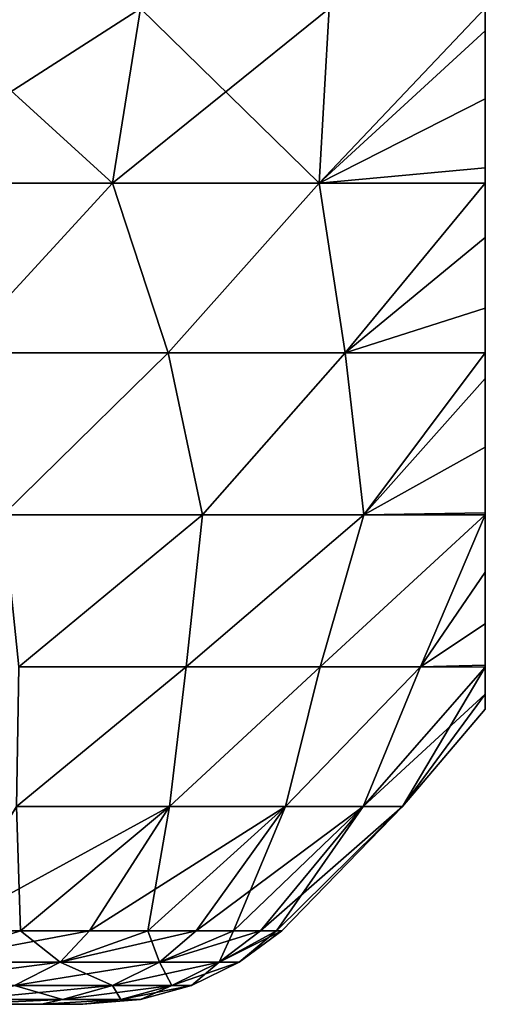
# Model space of a CAD drawing. Header units: metres. Extents: x -109 to 109, y -78 to 121.
# Tile 346 of 656: x -63.09 to -61.5, y 69.93 to 73.28. Entities that reach past the tile are written whole.
import ezdxf

# ---------------------------------------------------------------- set-up
doc = ezdxf.new("R2010")
doc.units = ezdxf.units.M
doc.layers.add('solid_508554_SW0001', color=7, linetype='CONTINUOUS')

msp = doc.modelspace()

# ---------------------------------------------------------------- linework, layer by layer
at = {"layer": 'solid_508554_SW0001'}
for points in [[(-63.603123, 72.725342, -22.779732), (-62.77021, 72.725342, -24.073103), (-63.424007, 73.32135, -22.843199)], [(-63.603123, 72.725342, -41.220268), (-63.424007, 73.32135, -41.156803), (-62.675331, 73.32135, -39.981674)], [(-62.77021, 72.725342, -39.926895), (-63.603123, 72.725342, -41.220268), (-62.675331, 73.32135, -39.981674)], [(-62.77021, 72.725342, -24.073103), (-62.675331, 73.32135, -24.018324), (-63.424007, 73.32135, -22.843199)], [(-62.77021, 72.725342, -24.073103), (-62.066574, 72.725342, -25.441113), (-62.675331, 73.32135, -24.018324)], [(-62.77021, 72.725342, -39.926895), (-62.675331, 73.32135, -39.981674), (-62.031982, 73.32135, -38.745739)], [(-62.066574, 72.725342, -38.558887), (-62.77021, 72.725342, -39.926895), (-62.031982, 73.32135, -38.745739)], [(-62.066574, 72.725342, -25.441113), (-62.031982, 73.32135, -25.254261), (-62.675331, 73.32135, -24.018324)], [(-62.066574, 72.725342, -25.441113), (-61.5, 73.321884, -26.538269), (-62.031982, 73.32135, -25.254261)], [(-62.066574, 72.725342, -25.441113), (-61.5, 73.24472, -26.567528), (-61.5, 73.321884, -26.538269)], [(-62.066574, 72.725342, -38.558887), (-62.031982, 73.32135, -38.745739), (-61.5, 73.321884, -37.461731)], [(-62.066574, 72.725342, -38.558887), (-61.5, 73.321884, -37.461731), (-61.5, 73.24472, -37.432472)], [(-61.5, 73.321884, -37.461731), (-61.5, 73.321884, -26.538269), (-61.5, 73.24472, -26.567528)], [(-61.5, 73.24472, -37.432472), (-61.5, 73.321884, -37.461731), (-61.5, 73.24472, -26.567528)], [(-62.066574, 72.725342, -25.441113), (-61.5, 73.013031, -26.678408), (-61.5, 73.24472, -26.567528)], [(-61.5, 73.013031, -37.321594), (-62.066574, 72.725342, -38.558887), (-61.5, 73.24472, -37.432472)], [(-61.5, 73.24472, -37.432472), (-61.5, 73.24472, -26.567528), (-61.5, 73.013031, -26.678408)], [(-61.5, 73.013031, -37.321594), (-61.5, 73.24472, -37.432472), (-61.5, 73.013031, -26.678408)], [(-62.066574, 72.725342, -25.441113), (-61.5, 72.778099, -26.828232), (-61.5, 73.013031, -26.678408)], [(-61.5, 73.013031, -37.321594), (-61.5, 72.778099, -37.171768), (-62.066574, 72.725342, -38.558887)], [(-61.5, 73.013031, -37.321594), (-61.5, 73.013031, -26.678408), (-61.5, 72.778099, -26.828232)], [(-61.5, 73.013031, -37.321594), (-61.5, 72.778099, -26.828232), (-61.5, 72.778099, -37.171768)], [(-62.066574, 72.725342, -25.441113), (-61.5, 72.72583, -26.867125), (-61.5, 72.778099, -26.828232)], [(-61.5, 72.778099, -37.171768), (-61.5, 72.72583, -37.132877), (-62.066574, 72.725342, -38.558887)], [(-61.5, 72.778099, -37.171768), (-61.5, 72.778099, -26.828232), (-61.5, 72.72583, -26.867125)], [(-61.5, 72.778099, -37.171768), (-61.5, 72.72583, -26.867125), (-61.5, 72.72583, -37.132877)], [(-63.301472, 72.146965, -23.547787), (-62.77021, 72.725342, -24.073103), (-63.603123, 72.725342, -22.779732)], [(-63.301472, 72.146965, -40.452213), (-63.603123, 72.725342, -41.220268), (-62.77021, 72.725342, -39.926895)], [(-63.301472, 72.146965, -23.547787), (-62.580906, 72.146965, -24.795847), (-62.77021, 72.725342, -24.073103)], [(-62.580906, 72.146965, -39.204151), (-63.301472, 72.146965, -40.452213), (-62.77021, 72.725342, -39.926895)], [(-62.580906, 72.146965, -24.795847), (-62.066574, 72.725342, -25.441113), (-62.77021, 72.725342, -24.073103)], [(-62.580906, 72.146965, -39.204151), (-62.77021, 72.725342, -39.926895), (-62.066574, 72.725342, -38.558887)], [(-62.580906, 72.146965, -24.795847), (-61.97802, 72.146965, -26.104818), (-62.066574, 72.725342, -25.441113)], [(-61.97802, 72.146965, -37.89518), (-62.580906, 72.146965, -39.204151), (-62.066574, 72.725342, -38.558887)], [(-61.97802, 72.146965, -26.104818), (-61.5, 72.72583, -26.867125), (-62.066574, 72.725342, -25.441113)], [(-61.97802, 72.146965, -37.89518), (-62.066574, 72.725342, -38.558887), (-61.5, 72.72583, -37.132877)], [(-61.97802, 72.146965, -26.104818), (-61.5, 72.540092, -27.022781), (-61.5, 72.72583, -26.867125)], [(-61.97802, 72.146965, -37.89518), (-61.5, 72.72583, -37.132877), (-61.5, 72.540092, -36.977219)], [(-61.5, 72.72583, -37.132877), (-61.5, 72.72583, -26.867125), (-61.5, 72.540092, -27.022781)], [(-61.5, 72.540092, -36.977219), (-61.5, 72.72583, -37.132877), (-61.5, 72.540092, -27.022781)], [(-61.97802, 72.146965, -26.104818), (-61.5, 72.299751, -27.26944), (-61.5, 72.540092, -27.022781)], [(-61.5, 72.299751, -36.73056), (-61.97802, 72.146965, -37.89518), (-61.5, 72.540092, -36.977219)], [(-61.5, 72.540092, -36.977219), (-61.5, 72.540092, -27.022781), (-61.5, 72.299751, -27.26944)], [(-61.5, 72.299751, -36.73056), (-61.5, 72.540092, -36.977219), (-61.5, 72.299751, -27.26944)], [(-61.97802, 72.146965, -26.104818), (-61.5, 72.147285, -27.456367), (-61.5, 72.299751, -27.26944)], [(-61.5, 72.299751, -36.73056), (-61.5, 72.147285, -36.543633), (-61.97802, 72.146965, -37.89518)], [(-61.5, 72.299751, -36.73056), (-61.5, 72.299751, -27.26944), (-61.5, 72.147285, -27.456367)], [(-61.5, 72.299751, -36.73056), (-61.5, 72.147285, -27.456367), (-61.5, 72.147285, -36.543633)], [(-63.142906, 71.594719, -24.288277), (-62.580906, 72.146965, -24.795847), (-63.301472, 72.146965, -23.547787)], [(-63.142906, 71.594719, -39.711723), (-63.301472, 72.146965, -40.452213), (-62.580906, 72.146965, -39.204151)], [(-63.142906, 71.594719, -24.288277), (-62.463398, 71.594719, -25.608099), (-62.580906, 72.146965, -24.795847)], [(-62.463398, 71.594719, -38.391903), (-63.142906, 71.594719, -39.711723), (-62.580906, 72.146965, -39.204151)], [(-62.463398, 71.594719, -25.608099), (-61.97802, 72.146965, -26.104818), (-62.580906, 72.146965, -24.795847)], [(-62.463398, 71.594719, -38.391903), (-62.580906, 72.146965, -39.204151), (-61.97802, 72.146965, -37.89518)], [(-62.463398, 71.594719, -25.608099), (-61.913918, 71.594719, -26.987133), (-61.97802, 72.146965, -26.104818)], [(-61.913918, 71.594719, -37.012867), (-62.463398, 71.594719, -38.391903), (-61.97802, 72.146965, -37.89518)], [(-61.913918, 71.594719, -26.987133), (-61.5, 72.147285, -27.456367), (-61.97802, 72.146965, -26.104818)], [(-61.913918, 71.594719, -37.012867), (-61.97802, 72.146965, -37.89518), (-61.5, 72.147285, -36.543633)], [(-61.913918, 71.594719, -26.987133), (-61.5, 72.059708, -27.575972), (-61.5, 72.147285, -27.456367)], [(-61.913918, 71.594719, -37.012867), (-61.5, 72.147285, -36.543633), (-61.5, 72.059708, -36.424026)], [(-61.5, 72.147285, -36.543633), (-61.5, 72.147285, -27.456367), (-61.5, 72.059708, -27.575972)], [(-61.5, 72.059708, -36.424026), (-61.5, 72.147285, -36.543633), (-61.5, 72.059708, -27.575972)], [(-61.913918, 71.594719, -26.987133), (-61.5, 71.824883, -27.949526), (-61.5, 72.059708, -27.575972)], [(-61.5, 71.824883, -36.050472), (-61.913918, 71.594719, -37.012867), (-61.5, 72.059708, -36.424026)], [(-61.5, 72.059708, -36.424026), (-61.5, 72.059708, -27.575972), (-61.5, 71.824883, -27.949526)], [(-61.5, 71.824883, -36.050472), (-61.5, 72.059708, -36.424026), (-61.5, 71.824883, -27.949526)], [(-61.913918, 71.594719, -26.987133), (-61.5, 71.601936, -28.394413), (-61.5, 71.824883, -27.949526)], [(-61.5, 71.824883, -36.050472), (-61.5, 71.601936, -35.605587), (-61.913918, 71.594719, -37.012867)], [(-61.5, 71.824883, -36.050472), (-61.5, 71.824883, -27.949526), (-61.5, 71.601936, -28.394413)], [(-61.5, 71.824883, -36.050472), (-61.5, 71.601936, -28.394413), (-61.5, 71.601936, -35.605587)], [(-63.089489, 71.076706, -25.040169), (-62.463398, 71.594719, -25.608099), (-63.142906, 71.594719, -24.288277)], [(-62.463398, 71.594719, -38.391903), (-63.089489, 71.076706, -38.959831), (-63.142906, 71.594719, -39.711723)], [(-63.089489, 71.076706, -25.040169), (-62.519596, 71.076706, -26.270311), (-62.463398, 71.594719, -25.608099)], [(-62.463398, 71.594719, -38.391903), (-62.519596, 71.076706, -37.729687), (-63.089489, 71.076706, -38.959831)], [(-62.519596, 71.076706, -26.270311), (-61.913918, 71.594719, -26.987133), (-62.463398, 71.594719, -25.608099)], [(-62.519596, 71.076706, -26.270311), (-62.062267, 71.076706, -27.546589), (-61.913918, 71.594719, -26.987133)], [(-61.913918, 71.594719, -37.012867), (-62.062267, 71.076706, -36.453411), (-62.519596, 71.076706, -37.729687)], [(-61.913918, 71.594719, -37.012867), (-62.519596, 71.076706, -37.729687), (-62.463398, 71.594719, -38.391903)], [(-62.062267, 71.076706, -27.546589), (-61.5, 71.594429, -28.411356), (-61.913918, 71.594719, -26.987133)], [(-61.5, 71.594429, -35.588646), (-62.062267, 71.076706, -36.453411), (-61.913918, 71.594719, -37.012867)], [(-62.062267, 71.076706, -27.546589), (-61.721184, 71.076706, -28.858721), (-61.5, 71.594429, -28.411356)], [(-61.5, 71.594429, -35.588646), (-61.721184, 71.076706, -35.141277), (-62.062267, 71.076706, -36.453411)], [(-61.913918, 71.594719, -26.987133), (-61.5, 71.594429, -28.411356), (-61.5, 71.601936, -28.394413)], [(-61.5, 71.601936, -35.605587), (-61.5, 71.594429, -35.588646), (-61.913918, 71.594719, -37.012867)], [(-61.721184, 71.076706, -28.858721), (-61.5, 71.398888, -28.911972), (-61.5, 71.594429, -28.411356)], [(-61.5, 71.398888, -35.088028), (-61.721184, 71.076706, -35.141277), (-61.5, 71.594429, -35.588646)], [(-61.5, 71.601936, -35.605587), (-61.5, 71.601936, -28.394413), (-61.5, 71.594429, -28.411356)], [(-61.5, 71.601936, -35.605587), (-61.5, 71.594429, -28.411356), (-61.5, 71.594429, -35.588646)], [(-61.5, 71.594429, -35.588646), (-61.5, 71.594429, -28.411356), (-61.5, 71.398888, -28.911972)], [(-61.5, 71.398888, -35.088028), (-61.5, 71.594429, -35.588646), (-61.5, 71.398888, -28.911972)], [(-61.721184, 71.076706, -28.858721), (-61.5, 71.222969, -29.50173), (-61.5, 71.398888, -28.911972)], [(-61.5, 71.222969, -34.498268), (-61.721184, 71.076706, -35.141277), (-61.5, 71.398888, -35.088028)], [(-61.5, 71.398888, -35.088028), (-61.5, 71.398888, -28.911972), (-61.5, 71.222969, -29.50173)], [(-61.5, 71.222969, -34.498268), (-61.5, 71.398888, -35.088028), (-61.5, 71.222969, -29.50173)], [(-61.721184, 71.076706, -28.858721), (-61.5, 71.081947, -30.158653), (-61.5, 71.222969, -29.50173)], [(-61.5, 71.222969, -34.498268), (-61.5, 71.081947, -33.841347), (-61.721184, 71.076706, -35.141277)], [(-61.5, 71.222969, -34.498268), (-61.5, 71.222969, -29.50173), (-61.5, 71.081947, -30.158653)], [(-61.5, 71.222969, -34.498268), (-61.5, 71.081947, -30.158653), (-61.5, 71.081947, -33.841347)], [(-63.097351, 70.60054, -25.879215), (-62.519596, 71.076706, -26.270311), (-63.089489, 71.076706, -25.040169)], [(-63.097351, 70.60054, -25.879215), (-62.576221, 70.60054, -27.180935), (-62.519596, 71.076706, -26.270311)], [(-63.097351, 70.60054, -38.120785), (-63.089489, 71.076706, -38.959831), (-62.519596, 71.076706, -37.729687)], [(-62.576221, 70.60054, -36.819065), (-63.097351, 70.60054, -38.120785), (-62.519596, 71.076706, -37.729687)], [(-62.576221, 70.60054, -27.180935), (-62.062267, 71.076706, -27.546589), (-62.519596, 71.076706, -26.270311)], [(-62.576221, 70.60054, -27.180935), (-62.18119, 70.60054, -28.526295), (-62.062267, 71.076706, -27.546589)], [(-62.576221, 70.60054, -36.819065), (-62.519596, 71.076706, -37.729687), (-62.062267, 71.076706, -36.453411)], [(-62.18119, 70.60054, -35.473705), (-62.576221, 70.60054, -36.819065), (-62.062267, 71.076706, -36.453411)], [(-62.18119, 70.60054, -28.526295), (-61.721184, 71.076706, -28.858721), (-62.062267, 71.076706, -27.546589)], [(-62.18119, 70.60054, -28.526295), (-61.915829, 70.60054, -29.903112), (-61.721184, 71.076706, -28.858721)], [(-62.18119, 70.60054, -35.473705), (-62.062267, 71.076706, -36.453411), (-61.721184, 71.076706, -35.141277)], [(-61.915829, 70.60054, -34.096886), (-62.18119, 70.60054, -35.473705), (-61.721184, 71.076706, -35.141277)], [(-61.915829, 70.60054, -29.903112), (-61.5, 71.07563, -30.194855), (-61.721184, 71.076706, -28.858721)], [(-61.915829, 70.60054, -34.096886), (-61.721184, 71.076706, -35.141277), (-61.5, 71.07563, -33.805145)], [(-61.721184, 71.076706, -28.858721), (-61.5, 71.07563, -30.194855), (-61.5, 71.081947, -30.158653)], [(-61.5, 71.081947, -33.841347), (-61.5, 71.07563, -33.805145), (-61.721184, 71.076706, -35.141277)], [(-61.5, 71.081947, -33.841347), (-61.5, 71.081947, -30.158653), (-61.5, 71.07563, -30.194855)], [(-61.5, 71.081947, -33.841347), (-61.5, 71.07563, -30.194855), (-61.5, 71.07563, -33.805145)], [(-61.915829, 70.60054, -29.903112), (-61.782547, 70.60054, -31.298922), (-61.5, 71.07563, -30.194855)], [(-61.915829, 70.60054, -34.096886), (-61.5, 71.07563, -33.805145), (-61.5, 70.983101, -33.129421)], [(-61.782547, 70.60054, -31.298922), (-61.5, 70.983101, -30.870579), (-61.5, 71.07563, -30.194855)], [(-61.5, 71.07563, -33.805145), (-61.5, 71.07563, -30.194855), (-61.5, 70.983101, -30.870579)], [(-61.5, 71.07563, -33.805145), (-61.5, 70.983101, -30.870579), (-61.5, 70.983101, -33.129421)], [(-61.782547, 70.60054, -32.70108), (-61.915829, 70.60054, -34.096886), (-61.5, 70.983101, -33.129421)], [(-61.782547, 70.60054, -31.298922), (-61.5, 70.932083, -31.619371), (-61.5, 70.983101, -30.870579)], [(-61.782547, 70.60054, -32.70108), (-61.5, 70.983101, -33.129421), (-61.5, 70.932083, -32.38063)], [(-61.5, 70.983101, -33.129421), (-61.5, 70.983101, -30.870579), (-61.5, 70.932083, -31.619371)], [(-61.5, 70.983101, -33.129421), (-61.5, 70.932083, -31.619371), (-61.5, 70.932083, -32.38063)], [(-61.782547, 70.60054, -32.70108), (-61.5, 70.932083, -32.38063), (-61.5, 70.932083, -31.619371)], [(-61.782547, 70.60054, -31.298922), (-61.782547, 70.60054, -32.70108), (-61.5, 70.932083, -31.619371)], [(-63.097351, 70.60054, -25.879215), (-63.352295, 70.175629, -26.357876), (-63.083405, 70.175629, -27.031038)], [(-62.576221, 70.60054, -36.819065), (-63.083405, 70.175629, -36.968964), (-63.352295, 70.175629, -37.642124)], [(-62.576221, 70.60054, -36.819065), (-63.352295, 70.175629, -37.642124), (-63.097351, 70.60054, -38.120785)], [(-63.097351, 70.60054, -25.879215), (-63.083405, 70.175629, -27.031038), (-62.576221, 70.60054, -27.180935)], [(-62.576221, 70.60054, -27.180935), (-63.083405, 70.175629, -27.031038), (-62.848949, 70.175629, -27.716955)], [(-62.576221, 70.60054, -36.819065), (-62.848949, 70.175629, -36.283047), (-63.083405, 70.175629, -36.968964)], [(-62.576221, 70.60054, -27.180935), (-62.848949, 70.175629, -27.716955), (-62.649536, 70.175629, -28.413866)], [(-62.18119, 70.60054, -35.473705), (-62.649536, 70.175629, -35.586132), (-62.848949, 70.175629, -36.283047)], [(-62.18119, 70.60054, -35.473705), (-62.848949, 70.175629, -36.283047), (-62.576221, 70.60054, -36.819065)], [(-62.18119, 70.60054, -28.526295), (-62.649536, 70.175629, -28.413866), (-62.48568, 70.175629, -29.119984)], [(-62.576221, 70.60054, -27.180935), (-62.649536, 70.175629, -28.413866), (-62.18119, 70.60054, -28.526295)], [(-62.18119, 70.60054, -35.473705), (-62.48568, 70.175629, -34.880016), (-62.649536, 70.175629, -35.586132)], [(-62.18119, 70.60054, -28.526295), (-62.48568, 70.175629, -29.119984), (-62.357796, 70.175629, -29.833494)], [(-61.915829, 70.60054, -34.096886), (-62.357796, 70.175629, -34.166508), (-62.48568, 70.175629, -34.880016)], [(-61.915829, 70.60054, -34.096886), (-62.48568, 70.175629, -34.880016), (-62.18119, 70.60054, -35.473705)], [(-61.915829, 70.60054, -29.903112), (-62.357796, 70.175629, -29.833494), (-62.266216, 70.175629, -30.552567)], [(-62.18119, 70.60054, -28.526295), (-62.357796, 70.175629, -29.833494), (-61.915829, 70.60054, -29.903112)], [(-61.915829, 70.60054, -34.096886), (-62.266216, 70.175629, -33.447433), (-62.357796, 70.175629, -34.166508)], [(-61.915829, 70.60054, -29.903112), (-62.266216, 70.175629, -30.552567), (-62.211174, 70.175629, -31.275352)], [(-61.782547, 70.60054, -32.70108), (-62.211174, 70.175629, -32.724648), (-62.266216, 70.175629, -33.447433)], [(-61.782547, 70.60054, -32.70108), (-62.266216, 70.175629, -33.447433), (-61.915829, 70.60054, -34.096886)], [(-61.782547, 70.60054, -31.298922), (-62.211174, 70.175629, -31.275352), (-62.19281, 70.175629, -32)], [(-61.915829, 70.60054, -29.903112), (-62.211174, 70.175629, -31.275352), (-61.782547, 70.60054, -31.298922)], [(-61.782547, 70.60054, -32.70108), (-62.19281, 70.175629, -32), (-62.211174, 70.175629, -32.724648)], [(-61.782547, 70.60054, -31.298922), (-62.19281, 70.175629, -32), (-61.782547, 70.60054, -32.70108)], [(-63.083405, 70.175629, -27.031038), (-63.416348, 70.06897, -26.580572), (-62.948151, 70.06897, -27.889091)], [(-63.083405, 70.175629, -27.031038), (-63.352295, 70.175629, -26.357876), (-63.416348, 70.06897, -26.580572)], [(-62.848949, 70.175629, -36.283047), (-62.948151, 70.06897, -36.110909), (-63.416348, 70.06897, -37.419426)], [(-63.083405, 70.175629, -36.968964), (-62.848949, 70.175629, -36.283047), (-63.416348, 70.06897, -37.419426)], [(-63.352295, 70.175629, -37.642124), (-63.083405, 70.175629, -36.968964), (-63.416348, 70.06897, -37.419426)], [(-62.848949, 70.175629, -27.716955), (-63.083405, 70.175629, -27.031038), (-62.948151, 70.06897, -27.889091)], [(-62.649536, 70.175629, -28.413866), (-62.948151, 70.06897, -27.889091), (-62.610466, 70.06897, -29.2372)], [(-62.649536, 70.175629, -28.413866), (-62.848949, 70.175629, -27.716955), (-62.948151, 70.06897, -27.889091)], [(-62.48568, 70.175629, -34.880016), (-62.610466, 70.06897, -34.762798), (-62.948151, 70.06897, -36.110909)], [(-62.649536, 70.175629, -35.586132), (-62.48568, 70.175629, -34.880016), (-62.948151, 70.06897, -36.110909)], [(-62.848949, 70.175629, -36.283047), (-62.649536, 70.175629, -35.586132), (-62.948151, 70.06897, -36.110909)], [(-62.48568, 70.175629, -29.119984), (-62.649536, 70.175629, -28.413866), (-62.610466, 70.06897, -29.2372)], [(-62.357796, 70.175629, -29.833494), (-62.610466, 70.06897, -29.2372), (-62.406548, 70.06897, -30.611916)], [(-62.357796, 70.175629, -29.833494), (-62.48568, 70.175629, -29.119984), (-62.610466, 70.06897, -29.2372)], [(-62.266216, 70.175629, -33.447433), (-62.406548, 70.06897, -33.388084), (-62.610466, 70.06897, -34.762798)], [(-62.357796, 70.175629, -34.166508), (-62.266216, 70.175629, -33.447433), (-62.610466, 70.06897, -34.762798)], [(-62.48568, 70.175629, -34.880016), (-62.357796, 70.175629, -34.166508), (-62.610466, 70.06897, -34.762798)], [(-62.211174, 70.175629, -31.275352), (-62.406548, 70.06897, -30.611916), (-62.338356, 70.06897, -32)], [(-62.266216, 70.175629, -30.552567), (-62.357796, 70.175629, -29.833494), (-62.406548, 70.06897, -30.611916)], [(-62.211174, 70.175629, -31.275352), (-62.266216, 70.175629, -30.552567), (-62.406548, 70.06897, -30.611916)], [(-62.19281, 70.175629, -32), (-62.338356, 70.06897, -32), (-62.406548, 70.06897, -33.388084)], [(-62.211174, 70.175629, -32.724648), (-62.19281, 70.175629, -32), (-62.406548, 70.06897, -33.388084)], [(-62.266216, 70.175629, -33.447433), (-62.211174, 70.175629, -32.724648), (-62.406548, 70.06897, -33.388084)], [(-62.19281, 70.175629, -32), (-62.211174, 70.175629, -31.275352), (-62.338356, 70.06897, -32)], [(-62.948151, 70.06897, -36.110909), (-63.103661, 69.99015, -36.063736), (-63.566486, 69.99015, -37.357239)], [(-63.416348, 70.06897, -37.419426), (-62.948151, 70.06897, -36.110909), (-63.566486, 69.99015, -37.357239)], [(-62.948151, 70.06897, -27.889091), (-63.416348, 70.06897, -26.580572), (-63.103661, 69.99015, -27.936266)], [(-62.948151, 70.06897, -27.889091), (-63.103661, 69.99015, -27.936266), (-62.769855, 69.99015, -29.268904)], [(-62.610466, 70.06897, -34.762798), (-62.769855, 69.99015, -34.731094), (-63.103661, 69.99015, -36.063736)], [(-62.948151, 70.06897, -36.110909), (-62.610466, 70.06897, -34.762798), (-63.103661, 69.99015, -36.063736)], [(-62.610466, 70.06897, -29.2372), (-62.948151, 70.06897, -27.889091), (-62.769855, 69.99015, -29.268904)], [(-62.610466, 70.06897, -29.2372), (-62.769855, 69.99015, -29.268904), (-62.568275, 69.99015, -30.627844)], [(-62.406548, 70.06897, -33.388084), (-62.568275, 69.99015, -33.372154), (-62.769855, 69.99015, -34.731094)], [(-62.610466, 70.06897, -34.762798), (-62.406548, 70.06897, -33.388084), (-62.769855, 69.99015, -34.731094)], [(-62.406548, 70.06897, -30.611916), (-62.610466, 70.06897, -29.2372), (-62.568275, 69.99015, -30.627844)], [(-62.406548, 70.06897, -30.611916), (-62.568275, 69.99015, -30.627844), (-62.500866, 69.99015, -32)], [(-62.338356, 70.06897, -32), (-62.500866, 69.99015, -32), (-62.568275, 69.99015, -33.372154)], [(-62.406548, 70.06897, -33.388084), (-62.338356, 70.06897, -32), (-62.568275, 69.99015, -33.372154)], [(-62.338356, 70.06897, -32), (-62.406548, 70.06897, -30.611916), (-62.500866, 69.99015, -32)], [(-63.103661, 69.99015, -27.936266), (-63.270206, 69.941841, -27.986786), (-62.940548, 69.941841, -29.302856)], [(-62.769855, 69.99015, -34.731094), (-62.940548, 69.941841, -34.697144), (-63.270206, 69.941841, -36.013214)], [(-63.103661, 69.99015, -36.063736), (-62.769855, 69.99015, -34.731094), (-63.270206, 69.941841, -36.013214)], [(-62.769855, 69.99015, -29.268904), (-63.103661, 69.99015, -27.936266), (-62.940548, 69.941841, -29.302856)], [(-62.769855, 69.99015, -29.268904), (-62.940548, 69.941841, -29.302856), (-62.741474, 69.941841, -30.644903)], [(-62.568275, 69.99015, -33.372154), (-62.741474, 69.941841, -33.355095), (-62.940548, 69.941841, -34.697144)], [(-62.769855, 69.99015, -34.731094), (-62.568275, 69.99015, -33.372154), (-62.940548, 69.941841, -34.697144)], [(-62.568275, 69.99015, -30.627844), (-62.769855, 69.99015, -29.268904), (-62.741474, 69.941841, -30.644903)], [(-62.568275, 69.99015, -30.627844), (-62.741474, 69.941841, -30.644903), (-62.674904, 69.941841, -32)], [(-62.500866, 69.99015, -32), (-62.674904, 69.941841, -32), (-62.741474, 69.941841, -33.355095)], [(-62.568275, 69.99015, -33.372154), (-62.500866, 69.99015, -32), (-62.741474, 69.941841, -33.355095)], [(-62.500866, 69.99015, -32), (-62.568275, 69.99015, -30.627844), (-62.674904, 69.941841, -32)], [(-62.940548, 69.941841, -29.302856), (-63.290043, 69.925629, -28.578953), (-63.011673, 69.925629, -29.933226)], [(-62.940548, 69.941841, -29.302856), (-63.270206, 69.941841, -27.986786), (-63.290043, 69.925629, -28.578953)], [(-62.940548, 69.941841, -34.697144), (-63.011673, 69.925629, -34.066772), (-63.290043, 69.925629, -35.421047)], [(-63.270206, 69.941841, -36.013214), (-62.940548, 69.941841, -34.697144), (-63.290043, 69.925629, -35.421047)], [(-62.741474, 69.941841, -30.644903), (-63.011673, 69.925629, -29.933226), (-62.871769, 69.925629, -31.308712)], [(-62.741474, 69.941841, -30.644903), (-62.940548, 69.941841, -29.302856), (-63.011673, 69.925629, -29.933226)], [(-62.741474, 69.941841, -33.355095), (-62.871769, 69.925629, -32.691288), (-63.011673, 69.925629, -34.066772)], [(-62.940548, 69.941841, -34.697144), (-62.741474, 69.941841, -33.355095), (-63.011673, 69.925629, -34.066772)], [(-62.674904, 69.941841, -32), (-62.871769, 69.925629, -31.308712), (-62.871769, 69.925629, -32.691288)], [(-62.674904, 69.941841, -32), (-62.741474, 69.941841, -30.644903), (-62.871769, 69.925629, -31.308712)], [(-62.741474, 69.941841, -33.355095), (-62.674904, 69.941841, -32), (-62.871769, 69.925629, -32.691288)], [(-63.011673, 69.925629, -34.066772), (-63.011673, 69.925629, -29.933226), (-63.290043, 69.925629, -28.578953)], [(-63.167133, 69.925629, -31.323883), (-63.011673, 69.925629, -34.066772), (-63.290043, 69.925629, -28.578953)], [(-63.167133, 69.925629, -32.676117), (-63.290043, 69.925629, -35.421047), (-63.011673, 69.925629, -34.066772)], [(-63.167133, 69.925629, -31.323883), (-63.167133, 69.925629, -32.676117), (-63.011673, 69.925629, -34.066772)], [(-62.871769, 69.925629, -32.691288), (-62.871769, 69.925629, -31.308712), (-63.011673, 69.925629, -29.933226)], [(-63.011673, 69.925629, -34.066772), (-62.871769, 69.925629, -32.691288), (-63.011673, 69.925629, -29.933226)]]:
    msp.add_3dface(points, dxfattribs=at)

doc.saveas('drawing.dxf')
